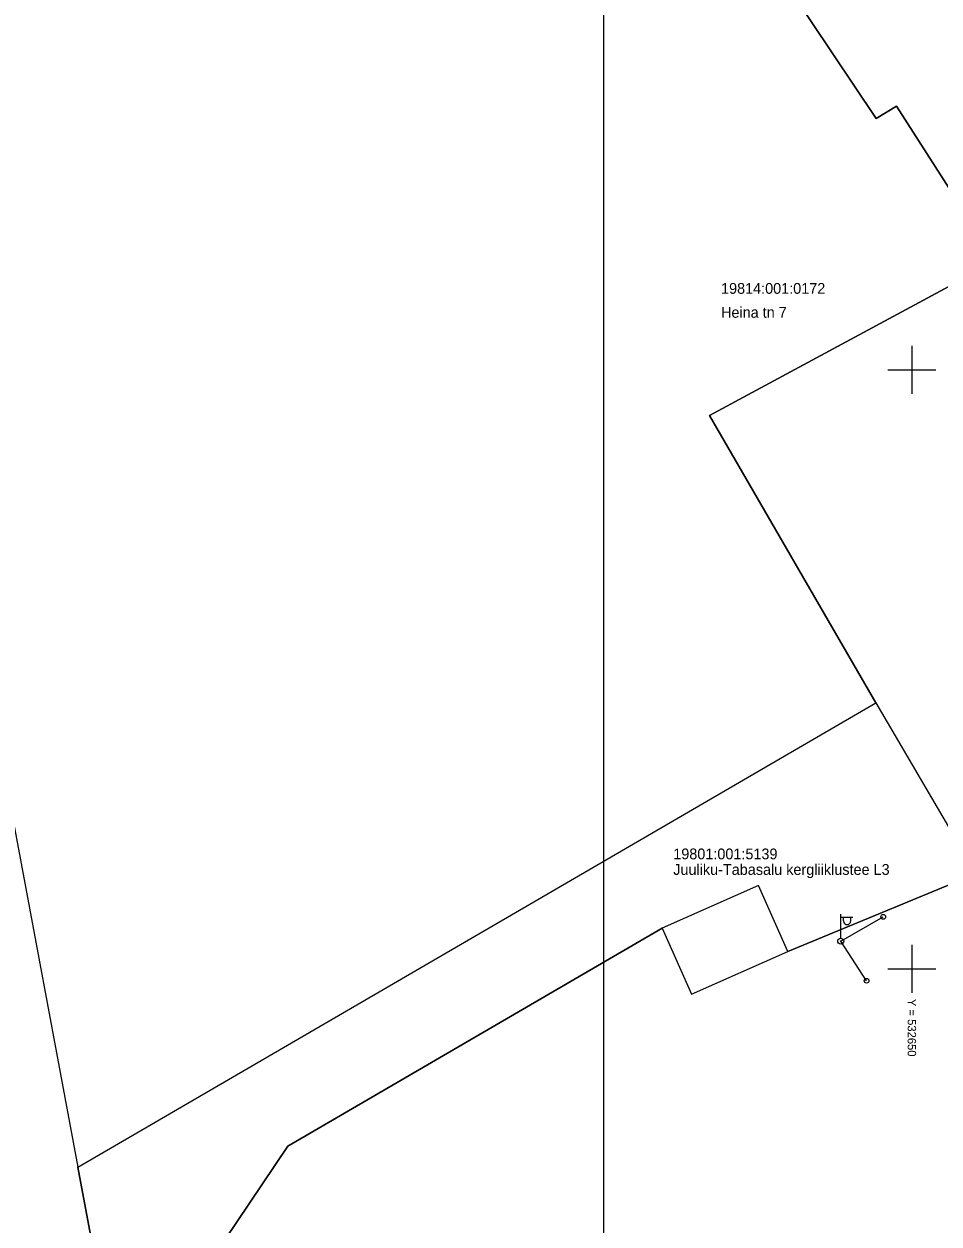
# Model space of a CAD drawing. Extents: x 532028 to 533559, y 6581810 to 6583914.
# Drawn here: x 532575.9 to 532652.3, y 6582428.7 to 6582528.9 of the extents above; entities that cross this region are included whole.
import ezdxf

# ---------------------------------------------------------------- set-up
doc = ezdxf.new("R2010")
doc.units = 0
for name, color, linetype in [('PIIR', 7, 'Continuous'), ('POST', 7, 'Continuous'), ('VORK', 7, 'Continuous'), ('VORMISTUS', 7, 'Continuous')]:
    doc.layers.add(name, color=color, linetype=linetype)

msp = doc.modelspace()

# ---------------------------------------------------------------- linework, layer by layer
at = {"layer": 'PIIR'}
for points in [[(532566.91, 6582418.4), (532564.01, 6582433.88), (532547.04, 6582524.88), (532543.89, 6582568.2), (532550.85, 6582658.55), (532567.71, 6582721.2), (532619.18, 6582785.75), (532633.14, 6582777.98), (532628.46, 6582770.34), (532609.62, 6582747.11), (532586.37, 6582718.94), (532579.98, 6582705.24), (532566.67, 6582655.86), (532559.91, 6582568.17), (532562.9, 6582526.93), (532580.38, 6582433.44), (532582.85, 6582420.24), (532584.11, 6582392.81), (532583.44, 6582371.01), (532582.94, 6582354.94), (532566.35, 6582368.95)], [(532603.76, 6582683.77), (532586.37, 6582718.94), (532579.98, 6582705.24), (532566.67, 6582655.86), (532559.91, 6582568.17), (532562.9, 6582526.93), (532580.38, 6582433.44), (532646.98, 6582472.19), (532633.11, 6582496.18), (532657, 6582509.07), (532648.71, 6582522.01), (532647.01, 6582520.96), (532632.5, 6582542.66), (532631.86, 6582552.61), (532611.18, 6582586.99), (532618.78, 6582591.63), (532598.06, 6582625.61), (532593.09, 6582634.22), (532651.17, 6582669.49), (532634.49, 6582696.58), (532631.65, 6582695.5)], [(532690.74, 6582529.79), (532668.43, 6582563.74), (532632.5, 6582542.66), (532647.01, 6582520.96), (532648.71, 6582522.01), (532657, 6582509.07), (532665.66, 6582514.08)], [(532657, 6582509.07), (532633.11, 6582496.18), (532646.98, 6582472.19), (532654.2, 6582459.89), (532686.33, 6582479.84), (532665.66, 6582514.08)], [(532646.98, 6582472.19), (532654.2, 6582459.89), (532657.14, 6582458.68), (532639.64, 6582451.45), (532637.21, 6582456.94), (532629.16, 6582453.38), (532597.91, 6582435.21), (532588.36, 6582421.01), (532582.85, 6582420.24), (532580.38, 6582433.44)], [(532676.85, 6582433.64), (532683.79, 6582432.64), (532699.49, 6582430.44), (532720.14, 6582442.72), (532753.16, 6582462.26), (532758.54, 6582465.54), (532779.13, 6582431.38), (532779.09, 6582427.86), (532734.71, 6582428.42), (532731.99, 6582397.02), (532762.32, 6582394.34), (532761, 6582382.37), (532757.64, 6582354.23), (532610.11, 6582347.04), (532583.44, 6582371.01), (532584.11, 6582392.81), (532582.85, 6582420.24), (532588.36, 6582421.01), (532597.91, 6582435.21), (532629.16, 6582453.38), (532631.61, 6582447.89), (532639.64, 6582451.45), (532657.14, 6582458.68), (532663.47, 6582456.14)]]:
    msp.add_lwpolyline(points, close=True, dxfattribs=at)
at = {"layer": 'POST'}
for p, q in [((532644.06, 6582452.56), (532644.06, 6582454.56)), ((532644.06, 6582454.31), (532645.06, 6582454.31)), ((532644.29, 6582453.99), (532644.29, 6582454.31)), ((532644.9, 6582453.99), (532644.9, 6582454.31)), ((532644.06, 6582452.31), (532644.06, 6582452.31))]:
    msp.add_line(p, q, dxfattribs=at)
for points in [[(532644.06, 6582452.31), (532647.61, 6582454.34)], [(532646.22, 6582449), (532644.06, 6582452.31)]]:
    msp.add_lwpolyline(points, dxfattribs=at)
for centre, radius in [((532647.61, 6582454.34), 0.2), ((532644.06, 6582452.31), 0.25), ((532644.06, 6582452.31), 0.0234), ((532646.22, 6582449), 0.2)]:
    msp.add_circle(centre, radius, dxfattribs=at)
msp.add_arc((532644.59, 6582453.99), 0.306, 180, 0, dxfattribs=at)
at = {"layer": 'VORK'}
for p, q in [((532650, 6582502), (532650, 6582498)), ((532648, 6582500), (532652, 6582500)), ((532650, 6582452), (532650, 6582448)), ((532648, 6582450), (532652, 6582450))]:
    msp.add_line(p, q, dxfattribs=at)
at = {"layer": 'VORMISTUS'}
msp.add_lwpolyline([(532624.28, 6582268.67), (532624.28, 6582560.67), (533032.28, 6582560.67), (533032.28, 6582268.67)], close=True, dxfattribs=at)

# ---------------------------------------------------------------- texts
at = {"layer": 'PIIR'}
for s, p in [('19814:001:0172', (532634.07, 6582506.34)), ('Heina tn 7', (532634.07, 6582504.34)), ('19801:001:5139', (532630.08, 6582459.14)), ('Juuliku-Tabasalu kergliiklustee L3', (532630.08, 6582457.84))]:
    msp.add_text(s, height=0.9, dxfattribs=at).set_placement(p)
at = {"layer": 'VORK'}
msp.add_text('Y = 532650', height=0.7, rotation=270, dxfattribs=at).set_placement((532649.65, 6582447.49))

doc.saveas('drawing.dxf')
